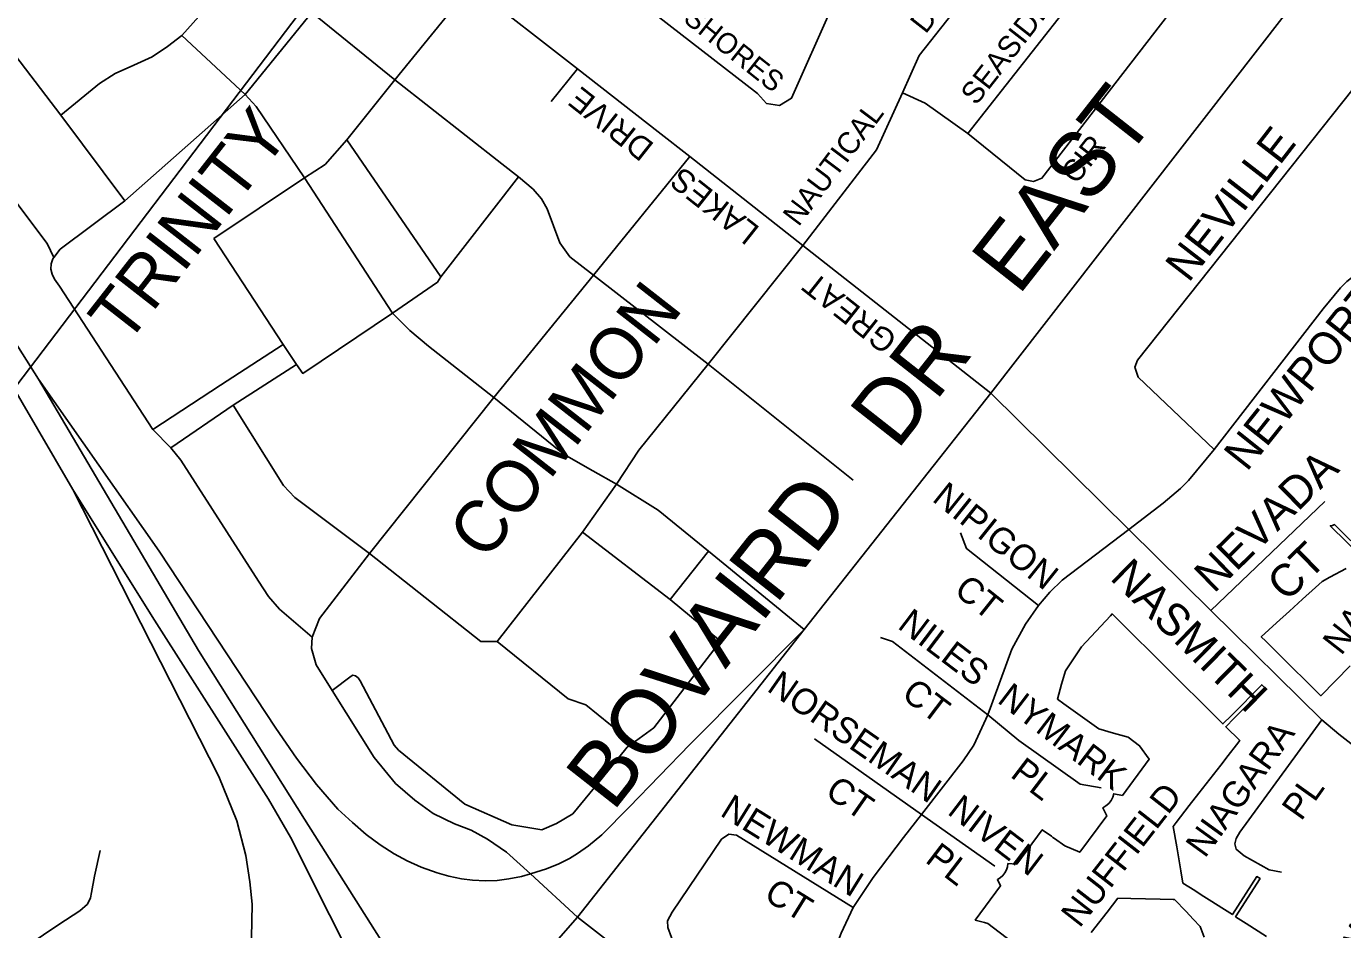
# Model space of a CAD drawing. Extents: x 586326 to 623965, y 4819854 to 4857850.
# Drawn here: x 599136 to 600156, y 4842243 to 4842943 of the extents above; entities that cross this region are included whole.
import ezdxf

# ---------------------------------------------------------------- set-up
doc = ezdxf.new("R2010")
doc.units = 0
for name, color, linetype in [('Lots_Concessions', 7, 'Continuous'), ('Major Rds and Hwys', 7, 'Continuous'), ('Major Rds Lbls', 7, 'Continuous'), ('Minor Rd Lbls', 7, 'Continuous'), ('Minor Rds', 7, 'Continuous'), ('Park Lbls', 7, 'Continuous'), ('Park Outlines', 7, 'Continuous'), ('Private Rds', 7, 'Continuous'), ('Proposed Minor Rds', 7, 'Continuous'), ('Proposed Secondary Rds', 7, 'Continuous'), ('Pts of Interest', 7, 'Continuous'), ('Secondary Rds Lbls', 7, 'Continuous')]:
    doc.layers.add(name, color=color, linetype=linetype)

msp = doc.modelspace()

# ---------------------------------------------------------------- linework, layer by layer
at = {"layer": 'Lots_Concessions'}
msp.add_line((599576.2, 4843254.5), (599005.8, 4842503.6), dxfattribs=at)
at = {"layer": 'Major Rds and Hwys'}
for points in [[(599883.3, 4842658.6), (600276, 4843164.4)], [(599144.9, 4842669.3), (599129.6, 4842693.8), (599014, 4842863), (598844.1, 4843074.9)], [(598880.7, 4842993.6), (598912.8, 4842958.3), (598940.1, 4842926.6), (598997.6, 4842855.1), (599034.9, 4842803.8), (599071.5, 4842750.7), (599104.8, 4842698.2), (599171.7, 4842583.7)], [(599526.4, 4842285.7), (599519.4, 4842283.7), (599509.6, 4842282), (599500.5, 4842280.7), (599491.4, 4842280.5), (599481.5, 4842281), (599472.9, 4842282), (599463.2, 4842283.9), (599454, 4842286.5), (599441.7, 4842290.9), (599430.9, 4842295.8), (599420.7, 4842301.2), (599409.9, 4842308.3), (599399.1, 4842316.3), (599388.5, 4842325.5), (599377, 4842335.9), (599360.5, 4842355), (599345, 4842375.4), (599329.1, 4842398.7), (599238.6, 4842536), (599144.9, 4842669.3)], [(599429.4, 4842204.4), (599351.3, 4842328.2), (599269, 4842459.1), (599144.9, 4842669.3)], [(599738.5, 4842475.2), (599883.3, 4842658.6)], [(599171.7, 4842583.7), (599284.9, 4842361.3), (599298.7, 4842327), (599305.6, 4842300), (599308.8, 4842279.7), (599310.5, 4842262.2), (599310.1, 4842236.2), (599308.6, 4842218.5), (599305.7, 4842200.1), (599300, 4842173.4), (599295.5, 4842154.7), (599292.5, 4842137.6), (599291.6, 4842123.4), (599291.8, 4842109.6), (599293.8, 4842097.5), (599298.4, 4842085.1), (599303.8, 4842075), (599310.2, 4842065.8), (599318.1, 4842056.1), (599326.1, 4842047.5), (599356.4, 4842019.3)], [(599171.7, 4842583.7), (599233.2, 4842485.3), (599323.3, 4842343.6), (599340.3, 4842314.2), (599430.9, 4842134.1)], [(599738.5, 4842475.2), (599649.9, 4842386.2), (599603, 4842337.4), (599581.8, 4842316.1), (599571.4, 4842307.4), (599562.8, 4842301.6), (599556.7, 4842297.8), (599548.4, 4842293.7), (599538.9, 4842289.7), (599526.4, 4842285.7)], [(599562.9, 4842252.1), (599738.5, 4842475.2)], [(599491.1, 4842170.8), (599531.8, 4842216.9), (599562.9, 4842252.1)], [(599765.6, 4841833.4), (599759.7, 4841841.3), (599698, 4841924.1), (599682.9, 4841945), (599671.3, 4841963.6), (599659.3, 4841985.4), (599649.3, 4842011.9), (599644.4, 4842033.7), (599640.5, 4842061.4), (599638.4, 4842084.6), (599637.4, 4842140), (599634.3, 4842160.6), (599629.6, 4842178.7), (599622.6, 4842195.8), (599612.4, 4842211), (599593.1, 4842228.8), (599562.9, 4842252.1)]]:
    msp.add_lwpolyline(points, dxfattribs=at)
at = {"layer": 'Minor Rds'}
for points in [[(599613.5, 4843075.5), (599584.8, 4843003.4), (599582.9, 4843000), (599580.6, 4842994.5), (599581.2, 4842988.7), (599583.9, 4842983.4), (599588.8, 4842979), (599599.3, 4842971), (599702.3, 4842890.7), (599709.4, 4842883), (599719.3, 4842881.5), (599728.8, 4842887.1), (599760.1, 4842957.5), (599832.8, 4843050), (599840.4, 4843053.3), (599848.8, 4843050.5), (599899.8, 4843011.8)], [(599951.6, 4842969.7), (600018.1, 4843054.6), (600024, 4843056.4), (600030.1, 4843054.3), (600062.2, 4843028.4), (600062.3, 4843028.4), (600067.3, 4843024.5), (600068.8, 4843017.9), (600067, 4843011.8), (599922.8, 4842825.2), (599916.4, 4842822.6), (599909.9, 4842824), (599865.3, 4842859.8)], [(599814.7, 4842891.4), (599827.8, 4842920.4), (599899.8, 4843011.8)], [(599865.3, 4842859.8), (599951.6, 4842969.7)], [(600056.3, 4842614.9), (599997.4, 4842670.9), (599994.8, 4842678.7), (599997, 4842684), (600172.1, 4842904.4), (600178.7, 4842907.1), (600185.8, 4842905.5), (600211.6, 4842881.2), (600214.1, 4842872.6), (600227.6, 4842779.9)], [(599737.6, 4842773), (599794.5, 4842847.2), (599814.7, 4842891.4)], [(599865.3, 4842859.8), (599832.4, 4842883.4), (599814.7, 4842891.4)], [(600227.6, 4842779.9), (600199, 4842770.6), (600191.3, 4842767.3), (600181.5, 4842761.8), (600170.5, 4842754), (600159.3, 4842745.1), (600154.3, 4842740.2), (600140.9, 4842723.8), (600056.3, 4842614.9)], [(600056.3, 4842614.9), (600036.6, 4842590.7), (600030.3, 4842584.5), (600016.9, 4842573.1), (599990.2, 4842552.8)], [(600053.9, 4842490.1), (600142.2, 4842574.4)], [(599920.2, 4842493.9), (599864.3, 4842538), (599859.8, 4842550.1)], [(599920.2, 4842493.9), (599928.9, 4842504.1), (599938.6, 4842513.4), (599990.2, 4842552.8)], [(599880.8, 4842409), (599899.6, 4842460.1), (599910.1, 4842479.4), (599920.2, 4842493.9)], [(599880.8, 4842409), (599806.9, 4842466), (599797.8, 4842469)], [(599829.6, 4842331.9), (599861.8, 4842373.5), (599870, 4842385.6), (599880.8, 4842409)], [(599880.8, 4842409), (599905, 4842389.2), (599952.6, 4842355.3), (599968.8, 4842352.6)], [(600139.8, 4842405.3), (600076.2, 4842318.2), (600073.3, 4842313.3), (600072.3, 4842309.2), (600073.5, 4842304.9), (600079.7, 4842299.8), (600098.9, 4842288.9), (600108.6, 4842287)], [(599829.6, 4842331.9), (599746.6, 4842390.5)], [(599776.6, 4842259.8), (599792.1, 4842283), (599815.5, 4842313.9), (599829.6, 4842331.9)], [(599829.6, 4842331.9), (599886.3, 4842291.8)], [(599776.6, 4842259.8), (599686, 4842315.9), (599680.2, 4842316.7), (599674.4, 4842312.6), (599636.1, 4842256.2), (599632.6, 4842249.3), (599632.9, 4842244.1), (599635.7, 4842236.4), (599658.9, 4842215.1)], [(599758.1, 4842153.9), (599755.7, 4842175.9), (599756.2, 4842190.7), (599757.4, 4842205), (599759.5, 4842216), (599762.2, 4842226.8), (599767.1, 4842239.7), (599776.6, 4842259.8)]]:
    msp.add_lwpolyline(points, dxfattribs=at)
at = {"layer": 'Park Outlines'}
for points in [[(600175.1, 4842531.5), (600149.7, 4842556.6), (600148, 4842556), (600146.3, 4842555.7), (600172.3, 4842530)], [(600158.6, 4842522.5), (600146.1, 4842515.8), (600140, 4842512.4), (600134.9, 4842507.8), (600124.8, 4842498.7), (600114.8, 4842489.5), (600104.7, 4842480.4), (600092.9, 4842469.6), (600096.5, 4842466.1), (600105.9, 4842456.7), (600138.3, 4842424.6), (600139, 4842423.9), (600161.7, 4842447)], [(600096.9, 4842237.3), (600081.3, 4842247.3), (600073, 4842252.6), (600091.9, 4842282.1), (600089.4, 4842283.7), (600070.5, 4842254.2), (600062.3, 4842259.5), (600054.5, 4842264.4), (600046.4, 4842269.6), (600041.4, 4842272.8), (600032.1, 4842278.7), (600030.5, 4842288.2), (600027.3, 4842306.7), (600024.5, 4842322.5), (600027, 4842325.7), (600037.1, 4842338.7), (600044.6, 4842348.4), (600050.2, 4842355.7), (600055.9, 4842362.9), (600061.5, 4842370.2), (600067.1, 4842377.5), (600073.6, 4842385.8), (600076.2, 4842389.2), (600065.4, 4842399.9), (600071.8, 4842406.4), (600095.4, 4842430.2), (600093.3, 4842432.4), (600069.7, 4842408.6), (600063.2, 4842402.1), (600053.2, 4842412), (600043.7, 4842421.4), (600034.2, 4842430.9), (600024.6, 4842440.3), (600015.1, 4842449.8), (600005.6, 4842459.2), (599996.1, 4842468.6), (599986.5, 4842478.1), (599977.2, 4842487.3), (599975.9, 4842485.9), (599968.4, 4842477.8), (599961, 4842469.8), (599953.5, 4842461.7), (599947.2, 4842452.4), (599941, 4842443.1), (599938.1, 4842432.9), (599934.8, 4842421.2), (599939.9, 4842417.6), (599948.9, 4842411.2), (599957.9, 4842404.8), (599967, 4842398.3), (599978.3, 4842395), (599989.7, 4842391.7), (599998.6, 4842385.1), (600006.1, 4842374.7), (599985.2, 4842346.6), (599978.5, 4842347.9), (599977.7, 4842345.2), (599976.4, 4842342.7), (599974.6, 4842340.4), (599972.5, 4842338.5), (599970.1, 4842337.1), (599973.1, 4842330.7), (599952.2, 4842302.6), (599940.7, 4842307.5), (599932.6, 4842313.2), (599931.4, 4842314.1), (599930.2, 4842315), (599923.1, 4842320), (599903.3, 4842293.3), (599896.5, 4842293.8), (599896.2, 4842291.2), (599895.4, 4842288.8), (599894.2, 4842286.5), (599892.6, 4842284.4), (599890.6, 4842282.7), (599888.4, 4842281.3), (599890.8, 4842276.5), (599871.1, 4842250), (599878.3, 4842248.1), (599880.9, 4842247.4), (599899.4, 4842233.1)], [(599961.1, 4842240.3), (599973.3, 4842256.1), (599981.7, 4842267), (599991.8, 4842266.8), (600014.4, 4842266.2), (600024.7, 4842265.9), (600025.7, 4842265.9), (600034.6, 4842256.5), (600040.2, 4842250.6), (600045.6, 4842244.9), (600048.7, 4842236.6)]]:
    msp.add_lwpolyline(points, dxfattribs=at)
at = {"layer": 'Private Rds'}
for points in [[(599256.1, 4842935.8), (599269.3, 4842950.4), (599305.9, 4842992.9)], [(599421.2, 4842901.5), (599480.5, 4842974.3)], [(599305.2, 4842890), (599356.8, 4842953.6)], [(599356.8, 4842953.6), (599421.2, 4842901.5)], [(599119.2, 4842930.5), (599162.3, 4842874.1)], [(599162.3, 4842874.1), (599192.2, 4842898.5), (599204.4, 4842906.4), (599218.8, 4842912.7), (599233.2, 4842919.2), (599245.1, 4842927.2), (599256.1, 4842935.8)], [(599256.1, 4842935.8), (599305.2, 4842890)], [(599542.4, 4842884.6), (599562.7, 4842910)], [(599384.1, 4842855), (599421.2, 4842901.5)], [(599517, 4842826.1), (599504.1, 4842836.3), (599421.2, 4842901.5)], [(599156.8, 4842763.8), (599151.7, 4842774.6), (599066.6, 4842887.4)], [(599211.9, 4842807.7), (599305.2, 4842890)], [(599305.2, 4842890), (599313.7, 4842880.7), (599351.2, 4842825.5)], [(599162.3, 4842874.1), (599211.9, 4842807.7)], [(599351.2, 4842825.5), (599367.2, 4842835.9), (599384.1, 4842855)], [(599456.9, 4842748.6), (599384.1, 4842855)], [(599575.1, 4842749.9), (599649.9, 4842841.9)], [(599281, 4842778.4), (599351.2, 4842825.5)], [(599351.2, 4842825.5), (599419.4, 4842720.5)], [(599456.9, 4842748.6), (599517, 4842826.1)], [(599575.1, 4842749.9), (599556.9, 4842764.2), (599549.1, 4842775.1), (599539.4, 4842801.4), (599534.8, 4842809.1), (599528.4, 4842816.6), (599517, 4842826.1)], [(599211.9, 4842807.7), (599161.7, 4842770.1), (599156.8, 4842763.8)], [(599334.6, 4842696.3), (599281, 4842778.4)], [(599156.8, 4842763.8), (599156, 4842762.6), (599154.9, 4842758.8), (599154.5, 4842754.7), (599155.6, 4842750.7), (599157.5, 4842746.8), (599161.3, 4842741.4), (599233.6, 4842630.2)], [(599664.2, 4842681.1), (599737.6, 4842773)], [(599419.4, 4842720.5), (599454.3, 4842744.6), (599456.9, 4842748.6)], [(599497.9, 4842655), (599575.1, 4842749.9)], [(599664.2, 4842681.1), (599575.1, 4842749.9)], [(599345.1, 4842680.6), (599349.8, 4842673.8), (599419.4, 4842720.5)], [(599419.4, 4842720.5), (599432.8, 4842707), (599447.2, 4842695), (599497.9, 4842655)], [(599233.6, 4842630.2), (599286.2, 4842664.6), (599334.6, 4842696.3)], [(599345.1, 4842680.6), (599334.6, 4842696.3)], [(599295.9, 4842649.2), (599345.1, 4842680.6)], [(599593.1, 4842587.9), (599610.4, 4842614.4), (599664.2, 4842681.1)], [(599776.5, 4842591.1), (599664.2, 4842681.1)], [(599401.7, 4842534.2), (599497.9, 4842655)], [(599497.9, 4842655), (599548.6, 4842614.1), (599554.4, 4842609.8), (599574.7, 4842598.3), (599593.1, 4842587.9)], [(599247.7, 4842616), (599295.9, 4842649.2)], [(599401.7, 4842534.2), (599343.6, 4842577.5), (599335, 4842586.8), (599295.9, 4842649.2)], [(599233.6, 4842630.2), (599247.7, 4842616)], [(599247.7, 4842616), (599255.2, 4842606.5), (599315.6, 4842512.7), (599323.3, 4842500.9), (599331.7, 4842491.1), (599357.1, 4842469.4)], [(599566.6, 4842550.6), (599593.1, 4842587.9)], [(599593.1, 4842587.9), (599625.3, 4842567.8), (599664.4, 4842535.9)], [(599500.5, 4842466), (599566.6, 4842550.6)], [(599634.7, 4842498.5), (599566.6, 4842550.6)], [(599357.1, 4842469.4), (599362.8, 4842483.9), (599401.7, 4842534.2)], [(599500.5, 4842466), (599488, 4842465.9), (599401.7, 4842534.2)], [(599634.7, 4842498.5), (599664.4, 4842535.9)], [(599664.4, 4842535.9), (599738.5, 4842475.2)], [(599673.8, 4842466.3), (599634.7, 4842498.5)], [(599357.1, 4842469.4), (599356.5, 4842460.6), (599360.2, 4842447.8), (599372.7, 4842428)], [(599604.9, 4842386.6), (599598, 4842393.7), (599569.4, 4842416.9), (599555.7, 4842421.6), (599500.5, 4842466)], [(599673.8, 4842466.3), (599621.9, 4842399.1), (599604.9, 4842386.6)], [(599604.9, 4842386.6), (599601.4, 4842384), (599582, 4842360.1), (599559.3, 4842332.4), (599546.5, 4842324.8), (599535.3, 4842320), (599511.9, 4842323.9), (599475.6, 4842339.9), (599424.1, 4842381.8), (599420.8, 4842385.7), (599394.4, 4842435.4), (599392.7, 4842437.8), (599390.8, 4842439.4), (599388.6, 4842439.8), (599387.5, 4842439.2), (599372.7, 4842428)], [(599372.7, 4842428), (599405.1, 4842375.9), (599421.8, 4842355.8), (599436.8, 4842343), (599450.9, 4842332.6), (599467.5, 4842324.7), (599480.3, 4842319.7), (599493.1, 4842312.8), (599507.9, 4842302.7), (599526.4, 4842285.7)], [(599526.4, 4842285.7), (599562.9, 4842252.1)]]:
    msp.add_lwpolyline(points, dxfattribs=at)
at = {"layer": 'Proposed Minor Rds'}
msp.add_lwpolyline([(599010.1, 4842191.8), (599025.4, 4842189.5), (599054.7, 4842185.8), (599062.4, 4842185.6), (599069.7, 4842187.1), (599080.8, 4842194.2), (599113, 4842214.5), (599160.8, 4842246.6), (599177.1, 4842257.1), (599182.9, 4842262.2), (599185.4, 4842267.2), (599186, 4842271.4), (599188.4, 4842284.1), (599192.7, 4842303.8)], dxfattribs=at)
at = {"layer": 'Proposed Secondary Rds'}
for points in [[(599562.7, 4842910), (599480.5, 4842974.3)], [(599649.9, 4842841.9), (599625.4, 4842861), (599562.7, 4842910)], [(599737.6, 4842773), (599649.9, 4842841.9)], [(599883.3, 4842658.6), (599737.6, 4842773)], [(599990.2, 4842552.8), (599883.3, 4842658.6)], [(600053.9, 4842490.1), (599990.2, 4842552.8)], [(600139.8, 4842405.3), (600053.9, 4842490.1)], [(600284.5, 4842319.1), (600212.8, 4842355.3), (600186, 4842370.6), (600169.3, 4842381.5), (600152.9, 4842394.1), (600139.8, 4842405.3)]]:
    msp.add_lwpolyline(points, dxfattribs=at)

# ---------------------------------------------------------------- texts
at = {"layer": 'Major Rds Lbls'}
msp.add_text('BOVAIRD   DR   EAST', height=49.998, rotation=51.8398, dxfattribs=at).set_placement((599590.2, 4842333.1))
at = {"layer": 'Minor Rd Lbls'}
for s, height, rotation, p in [('SANDYSHORES', 16, 321.471, (599586.3, 4842993.1)), ('DR', 16.8, 52.0893, (599832.7, 4842936.4)), ('SEASIDE ', 16.8, 51.9149, (599871.8, 4842880.9)), ('NAUTICAL', 16.8, 52.9498, (599734.2, 4842787)), ('NEVILLE', 25, 52.2369, (600036.6, 4842743.5)), ('CIR', 16.8, 51.9149, (599949.6, 4842819.7)), ('NEWPORT', 25, 51.4514, (600081.7, 4842597)), ('NEVADA', 25, 44.2839, (600056.1, 4842502.7)), ('NIPIGON', 20, 321.3402, (599836.9, 4842575.4)), ('CT', 25, 44.2839, (600112.6, 4842496)), ('CT', 20, 321.3402, (599853.7, 4842503.7)), ('NILES', 20, 322.8533, (599810.1, 4842476.8)), ('NORSEMAN', 20, 325.1093, (599708.8, 4842428.2)), ('CT', 20, 322.8533, (599813, 4842422.9)), ('NYMARK', 20, 322.6507, (599887.4, 4842419.2)), ('NIAGARA', 20, 54.1292, (600049.2, 4842297.3)), ('PL', 20, 322.6507, (599897.5, 4842361.5)), ('CT', 20, 325.1093, (599753.7, 4842346.8)), ('PL', 20, 54.6052, (600123.8, 4842326.1)), ('NEWMAN', 20, 328.1576, (599672.5, 4842331.5)), ('NIVEN', 20, 322.6507, (599848.7, 4842332.7)), ('NEWHAVEN', 20, 64.1099, (600152.5, 4842182.7)), ('PL', 20, 322.6507, (599831.5, 4842295.4)), ('CT', 20, 328.1576, (599706.3, 4842266.6))]:
    msp.add_text(s, height=height, rotation=rotation, dxfattribs=at).set_placement(p)
at = {"layer": 'Park Lbls'}
for s, p in [('NASMITH', (600154.8, 4842454.4)), ('NUFFIELD', (599952, 4842243.2))]:
    msp.add_text(s, height=19.99, rotation=52, dxfattribs=at).set_placement(p)
at = {"layer": 'Pts of Interest'}
for s, p in [('TRINITY', (599213, 4842694.7)), ('COMMON', (599491.8, 4842527.3))]:
    msp.add_text(s, height=39.98, rotation=52, dxfattribs=at).set_placement(p)
at = {"layer": 'Secondary Rds Lbls'}
for s, height, rotation, p in [('GREAT        LAKES    DRIVE', 18, 141.6145, (599811.9, 4842701.8)), ('NASMITH', 25, 315.6296, (599974.8, 4842514.5))]:
    msp.add_text(s, height=height, rotation=rotation, dxfattribs=at).set_placement(p)

doc.saveas('drawing.dxf')
